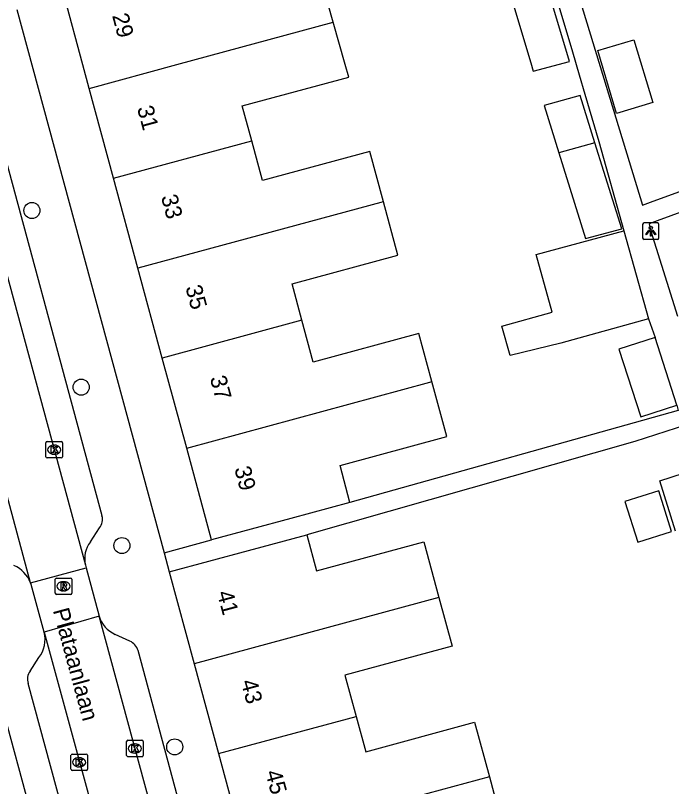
# Model space of a CAD drawing. Extents: x 159265 to 160143, y 383413 to 384319.
# Drawn here: x 159842.47 to 159882.47, y 383705.88 to 383752.86 of the extents above; entities that cross this region are included whole.
import ezdxf

# ---------------------------------------------------------------- set-up
doc = ezdxf.new("R2010")
doc.units = 0
for name, color, linetype in [('IMGEO_Boom', 7, 'Continuous'), ('IMGEO_Kolk', 7, 'Continuous'), ('IMGEO_Lichtpunt', 7, 'Continuous'), ('IMGEO_Openbare_ruimte_label', 7, 'Continuous'), ('IMGEO_Pand', 7, 'Continuous'), ('IMGEO_Pand_nummerreeks', 7, 'Continuous'), ('IMGEO_Rijbaan_lokaal_open', 7, 'Continuous'), ('IMGEO_Rioolput', 7, 'Continuous'), ('IMGEO_Voetpad_open', 7, 'Continuous')]:
    doc.layers.add(name, color=color, linetype=linetype)

msp = doc.modelspace()

# ---------------------------------------------------------------- linework, layer by layer
at = {"layer": 'IMGEO_Boom'}
for centre in [(159843.479, 383740.976), (159846.483, 383730.215), (159848.964, 383720.566), (159852.183, 383708.299)]:
    msp.add_circle(centre, 0.489, dxfattribs=at)
at = {"layer": 'IMGEO_Kolk'}
for p, q in [((159844.41, 383726.905), (159845.262, 383726.905)), ((159844.335, 383725.979), (159844.335, 383726.831)), ((159844.823, 383726.685), (159844.848, 383726.685)), ((159845.336, 383726.831), (159845.336, 383725.979)), ((159844.846, 383726.125), (159844.821, 383726.125)), ((159845.262, 383725.905), (159844.41, 383725.905)), ((159849.253, 383707.779), (159849.253, 383708.631)), ((159849.328, 383708.705), (159850.18, 383708.705)), ((159850.254, 383708.631), (159850.254, 383707.779)), ((159849.741, 383708.485), (159849.766, 383708.485)), ((159845.862, 383706.935), (159845.862, 383707.787)), ((159845.937, 383707.861), (159846.789, 383707.861)), ((159846.35, 383707.641), (159846.375, 383707.641)), ((159846.863, 383707.787), (159846.863, 383706.935)), ((159850.18, 383707.705), (159849.328, 383707.705)), ((159849.764, 383707.925), (159849.739, 383707.925)), ((159846.789, 383706.861), (159845.937, 383706.861)), ((159846.373, 383707.081), (159846.348, 383707.081))]:
    msp.add_line(p, q, dxfattribs=at)
for points in [[(159844.41, 383726.905), (159845.262, 383726.905)], [(159844.335, 383725.979), (159844.335, 383726.831)], [(159844.656, 383726.605), (159844.779, 383726.605), (159844.779, 383726.454), (159844.909, 383726.605), (159845.073, 383726.605), (159844.927, 383726.454), (159845.08, 383726.205), (159844.928, 383726.205), (159844.843, 383726.369), (159844.779, 383726.302), (159844.779, 383726.205), (159844.656, 383726.205), (159844.656, 383726.605)], [(159845.336, 383726.831), (159845.336, 383725.979)], [(159845.262, 383725.905), (159844.41, 383725.905)], [(159849.253, 383707.779), (159849.253, 383708.631)], [(159849.328, 383708.705), (159850.18, 383708.705)], [(159850.254, 383708.631), (159850.254, 383707.779)], [(159849.574, 383708.405), (159849.697, 383708.405), (159849.697, 383708.254), (159849.827, 383708.405), (159849.991, 383708.405), (159849.845, 383708.254), (159849.998, 383708.005), (159849.846, 383708.005), (159849.761, 383708.169), (159849.697, 383708.102), (159849.697, 383708.005), (159849.574, 383708.005), (159849.574, 383708.405)], [(159845.862, 383706.935), (159845.862, 383707.787)], [(159845.937, 383707.861), (159846.789, 383707.861)], [(159846.863, 383707.787), (159846.863, 383706.935)], [(159850.18, 383707.705), (159849.328, 383707.705)], [(159846.183, 383707.561), (159846.306, 383707.561), (159846.306, 383707.41), (159846.436, 383707.561), (159846.6, 383707.561), (159846.454, 383707.41), (159846.607, 383707.161), (159846.455, 383707.161), (159846.37, 383707.325), (159846.306, 383707.258), (159846.306, 383707.161), (159846.183, 383707.161), (159846.183, 383707.561)], [(159846.789, 383706.861), (159845.937, 383706.861)]]:
    msp.add_lwpolyline(points, dxfattribs=at)
for centre, start, end in [((159844.412, 383726.829), 91.552, 178.448), ((159844.412, 383726.829), 91.552, 178.448), ((159845.26, 383726.829), 1.552, 88.448), ((159845.26, 383726.829), 1.552, 88.448), ((159844.412, 383725.981), 181.552, 268.448), ((159844.412, 383725.981), 181.552, 268.448), ((159845.26, 383725.981), 271.552, 358.448), ((159845.26, 383725.981), 271.552, 358.448), ((159849.33, 383708.629), 91.552, 178.448), ((159849.33, 383708.629), 91.552, 178.448), ((159850.178, 383708.629), 1.552, 88.448), ((159850.178, 383708.629), 1.552, 88.448), ((159845.939, 383707.785), 91.552, 178.448), ((159845.939, 383707.785), 91.552, 178.448), ((159846.787, 383707.785), 1.552, 88.448), ((159846.787, 383707.785), 1.552, 88.448), ((159849.33, 383707.781), 181.552, 268.448), ((159849.33, 383707.781), 181.552, 268.448), ((159850.178, 383707.781), 271.552, 358.448), ((159850.178, 383707.781), 271.552, 358.448), ((159845.939, 383706.937), 181.552, 268.448), ((159845.939, 383706.937), 181.552, 268.448), ((159846.787, 383706.937), 271.552, 358.448), ((159846.787, 383706.937), 271.552, 358.448)]:
    msp.add_arc(centre, 0.0765, start, end, dxfattribs=at)
for centre, major_axis, ratio, start_param, end_param in [((159844.822, 383726.405), (-0.387, 0.002), 0.722429, 4.712389, 7.853982), ((159844.847, 383726.405), (-0.39, 0.002), 0.717154, 1.570796, 4.712389), ((159849.74, 383708.205), (-0.387, 0.002), 0.722429, 4.712389, 7.853982), ((159849.765, 383708.205), (-0.39, 0.002), 0.717154, 1.570796, 4.712389), ((159846.349, 383707.361), (-0.387, 0.002), 0.722429, 4.712389, 7.853982), ((159846.374, 383707.361), (-0.39, 0.002), 0.717154, 1.570796, 4.712389)]:
    msp.add_ellipse(centre, major_axis=major_axis, ratio=ratio, start_param=start_param, end_param=end_param, dxfattribs=at)
at = {"layer": 'IMGEO_Lichtpunt'}
for p, q in [((159880.705, 383740.122), (159880.705, 383739.315)), ((159880.705, 383740.122), (159880.705, 383739.315)), ((159881.607, 383740.217), (159880.799, 383740.217)), ((159881.607, 383740.217), (159880.799, 383740.217)), ((159881.701, 383739.315), (159881.701, 383740.122)), ((159881.701, 383739.315), (159881.701, 383740.122)), ((159880.799, 383739.221), (159881.607, 383739.221)), ((159880.799, 383739.221), (159881.607, 383739.221))]:
    msp.add_line(p, q, dxfattribs=at)
for points in [[(159881.079, 383739.786), (159881.118, 383739.758), (159880.93, 383739.496), (159880.892, 383739.523), (159881.079, 383739.786)], [(159881.181, 383739.738), (159881.228, 383739.738), (159881.228, 383739.416), (159881.181, 383739.416), (159881.181, 383739.738)], [(159881.291, 383739.758), (159881.329, 383739.785), (159881.516, 383739.523), (159881.477, 383739.495), (159881.291, 383739.758)]]:
    msp.add_lwpolyline(points, dxfattribs=at)
msp.add_circle((159881.204, 383739.92), 0.0994, dxfattribs=at)
for centre, start, end in [((159880.799, 383740.122), 90, 180), ((159880.799, 383740.122), 90, 180), ((159881.607, 383740.122), 0, 90), ((159881.607, 383740.122), 0, 90), ((159880.799, 383739.315), 180, 270), ((159880.799, 383739.315), 180, 270), ((159881.607, 383739.315), 270, 0), ((159881.607, 383739.315), 270, 360)]:
    msp.add_arc(centre, 0.0946, start, end, dxfattribs=at)
at = {"layer": 'IMGEO_Pand'}
for points in [[(159861.85, 383752.445), (159860.894, 383755.845), (159854.495, 383754.105), (159853.902, 383756.296)], [(159872.427, 383754.896), (159872.451, 383754.813), (159872.536, 383754.528), (159873.895, 383749.964), (159874.044, 383749.462), (159876.244, 383750.056), (159874.626, 383755.489), (159872.427, 383754.896)], [(159846.979, 383748.418), (159846.588, 383749.857), (159845.463, 383754.012)], [(159846.979, 383748.418), (159852.312, 383749.862), (159861.85, 383752.445)], [(159856.879, 383745.22), (159856.301, 383747.354), (159862.789, 383749.109), (159862.574, 383749.871), (159861.85, 383752.445)], [(159881.319, 383747.552), (159879.115, 383746.896), (159877.976, 383750.722), (159880.18, 383751.378), (159881.319, 383747.552)], [(159848.462, 383742.94), (159846.979, 383748.418)], [(159877.801, 383745.109), (159876.906, 383747.988), (159874.699, 383747.369), (159875.599, 383744.491)], [(159848.462, 383742.94), (159856.879, 383745.22)], [(159864.907, 383741.515), (159864.077, 383744.579), (159857.531, 383742.808), (159856.879, 383745.22)], [(159877.801, 383745.109), (159875.599, 383744.491)], [(159875.599, 383744.491), (159877.221, 383739.273), (159879.431, 383739.87), (159877.801, 383745.109)], [(159849.946, 383737.463), (159848.462, 383742.94)], [(159864.907, 383741.515), (159864.753, 383741.473), (159849.946, 383737.463)], [(159859.941, 383734.291), (159859.34, 383736.511), (159865.788, 383738.255), (159864.907, 383741.515)], [(159881.071, 383734.386), (159875.727, 383732.887), (159872.626, 383732.137), (159872.123, 383733.93), (159875.192, 383734.791), (159874.21, 383738.291), (159879.569, 383739.737)], [(159879.569, 383739.737), (159881.071, 383734.386)], [(159851.429, 383731.986), (159849.946, 383737.463)], [(159859.941, 383734.291), (159859.707, 383734.228), (159851.429, 383731.986)], [(159867.864, 383730.557), (159867.07, 383733.488), (159860.629, 383731.746), (159859.941, 383734.291)], [(159881.462, 383733.242), (159879.264, 383732.53), (159880.6, 383728.402), (159882.799, 383729.114)], [(159882.799, 383729.114), (159881.462, 383733.242)], [(159852.913, 383726.508), (159851.429, 383731.986)], [(159852.913, 383726.508), (159867.741, 383730.524), (159867.864, 383730.557)], [(159862.85, 383723.196), (159862.272, 383725.449), (159868.769, 383727.206), (159867.864, 383730.557)], [(159854.428, 383720.917), (159852.913, 383726.508)], [(159882.71, 383721.444), (159881.748, 383724.503), (159883.948, 383725.216), (159884.946, 383722.046)], [(159882.465, 383721.424), (159881.689, 383723.893), (159879.629, 383723.245), (159880.406, 383720.776), (159882.465, 383721.424)], [(159862.85, 383723.196), (159859.254, 383722.223), (159854.428, 383720.917)], [(159851.854, 383718.957), (159856.677, 383720.262), (159860.239, 383721.227)], [(159860.239, 383721.227), (159860.832, 383719.033), (159867.368, 383720.802), (159868.288, 383717.401)], [(159851.854, 383718.957), (159853.368, 383713.364)], [(159868.288, 383717.401), (159853.368, 383713.364)], [(159868.288, 383717.401), (159869.088, 383714.443), (159862.56, 383712.676), (159863.241, 383710.159)], [(159853.368, 383713.364), (159854.85, 383707.888)], [(159841.782, 383710.272), (159843.265, 383704.796)], [(159854.85, 383707.888), (159863.241, 383710.159)], [(159863.241, 383710.159), (159863.825, 383708.002), (159870.468, 383709.799), (159871.367, 383706.48)], [(159854.85, 383707.888), (159856.332, 383702.412)], [(159871.367, 383706.48), (159856.332, 383702.412)], [(159871.367, 383706.48), (159872.175, 383703.493), (159865.545, 383701.7), (159866.219, 383699.209)]]:
    msp.add_lwpolyline(points, dxfattribs=at)
at = {"layer": 'IMGEO_Rijbaan_lokaal_open'}
for points in [[(159837.972, 383751.699), (159838.433, 383750), (159846.743, 383719.372)], [(159843.395, 383718.296), (159834.853, 383750), (159834.674, 383750.663)], [(159846.743, 383719.372), (159846.785, 383719.216)], [(159843.395, 383718.296), (159846.785, 383719.216)], [(159846.785, 383719.216), (159847.578, 383716.271)], [(159844.225, 383715.283), (159843.432, 383718.191), (159843.395, 383718.296)], [(159847.578, 383716.271), (159844.225, 383715.283)], [(159863.419, 383657.889), (159847.578, 383716.271)], [(159844.225, 383715.283), (159860.341, 383656.265)]]:
    msp.add_lwpolyline(points, dxfattribs=at)
at = {"layer": 'IMGEO_Rioolput'}
for p, q in [((159844.906, 383717.66), (159844.906, 383718.512)), ((159844.981, 383718.586), (159845.833, 383718.586)), ((159845.907, 383718.512), (159845.907, 383717.66)), ((159845.394, 383718.366), (159845.419, 383718.366)), ((159845.833, 383717.586), (159844.981, 383717.586)), ((159845.417, 383717.806), (159845.392, 383717.806))]:
    msp.add_line(p, q, dxfattribs=at)
for points in [[(159844.906, 383717.66), (159844.906, 383718.512)], [(159844.981, 383718.586), (159845.833, 383718.586)], [(159845.907, 383718.512), (159845.907, 383717.66)], [(159845.495, 383718.284), (159845.243, 383718.286), (159845.243, 383717.886)], [(159845.243, 383717.886), (159845.367, 383717.886), (159845.367, 383718.048), (159845.378, 383718.048)], [(159845.421, 383718.205), (159845.367, 383718.205), (159845.367, 383718.124)], [(159845.367, 383718.124), (159845.419, 383718.124)], [(159845.425, 383718.019), (159845.496, 383717.886), (159845.636, 383717.886), (159845.571, 383718.012)], [(159845.833, 383717.586), (159844.981, 383717.586)]]:
    msp.add_lwpolyline(points, dxfattribs=at)
for centre, radius, start, end in [((159844.983, 383718.51), 0.0765, 91.552, 178.448), ((159844.983, 383718.51), 0.0765, 91.552, 178.448), ((159845.831, 383718.51), 0.0765, 1.552, 88.448), ((159845.831, 383718.51), 0.0765, 1.552, 88.448), ((159845.377, 383717.995), 0.0533, 26.0293, 88.6989), ((159845.403, 383718.313), 0.19, 274.7715, 282.9687), ((159845.427, 383718.109), 0.0964, 77.0061, 93.1865), ((159845.441, 383718.166), 0.0378, 276.6634, 79.6772), ((159845.494, 383718.174), 0.109, 350.3612, 89.416), ((159845.492, 383718.174), 0.112, 277.5842, 350.9817), ((159845.476, 383717.959), 0.108, 29.5134, 73.7905), ((159844.983, 383717.662), 0.0765, 181.552, 268.448), ((159844.983, 383717.662), 0.0765, 181.552, 268.448), ((159845.831, 383717.662), 0.0765, 271.552, 358.448), ((159845.831, 383717.662), 0.0765, 271.552, 358.448)]:
    msp.add_arc(centre, radius, start, end, dxfattribs=at)
for centre, major_axis, ratio, start_param, end_param in [((159845.393, 383718.086), (-0.387, 0.002), 0.722429, 4.712389, 7.853982), ((159845.418, 383718.086), (-0.39, 0.002), 0.717154, 1.570796, 4.712389)]:
    msp.add_ellipse(centre, major_axis=major_axis, ratio=ratio, start_param=start_param, end_param=end_param, dxfattribs=at)
at = {"layer": 'IMGEO_Voetpad_open'}
for points in [[(159853.902, 383756.296), (159873.183, 383761.515), (159874.266, 383757.884), (159874.802, 383756.087), (159876.422, 383750.646), (159876.839, 383749.247), (159877.188, 383748.067), (159878.042, 383745.177), (159879.569, 383739.737)], [(159876.865, 383753.901), (159880.693, 383741.303), (159881.19, 383741.484), (159901.3, 383748.814)], [(159842.561, 383753.225), (159851.535, 383720.132)], [(159847.752, 383722.381), (159840.404, 383749.547), (159840.143, 383750), (159839.921, 383750.145), (159839.024, 383750.553)], [(159901.709, 383747.689), (159881.587, 383740.345), (159881.109, 383740.171), (159881.198, 383739.719), (159882.838, 383734.541)], [(159881.071, 383734.386), (159881.462, 383733.242)], [(159882.799, 383729.114), (159882.867, 383728.784), (159862.85, 383723.196)], [(159888.596, 383710.444), (159888.865, 383710.973), (159886.905, 383717.032), (159885.256, 383722.13), (159883.383, 383727.919), (159880.225, 383726.897), (159860.239, 383721.227)], [(159847.042, 383720.797), (159847.598, 383721.645)], [(159851.535, 383720.132), (159854.428, 383720.917)], [(159851.535, 383720.132), (159851.854, 383718.957)], [(159849.453, 383714.748), (159848.557, 383715.157)], [(159843.374, 383712.92), (159843.904, 383713.745)], [(159857.805, 383685.065), (159849.949, 383714.166)], [(159857.777, 383658.647), (159856.468, 383663.501), (159843.251, 383712.162)]]:
    msp.add_lwpolyline(points, dxfattribs=at)
for centre, radius, start, end in [((159846.976, 383722.159), 0.807, 320.4052, 15.9588), ((159848.404, 383719.767), 1.707, 142.9125, 193.3872), ((159841.623, 383717.609), 1.9, 21.1935, 66.3049), ((159849.242, 383716.746), 1.731, 195.9427, 246.6762), ((159842.497, 383714.841), 1.784, 322.082, 14.3398), ((159849.025, 383713.88), 0.968, 17.1631, 63.7144), ((159844.008, 383712.428), 0.802, 142.1977, 199.3683)]:
    msp.add_arc(centre, radius, start, end, dxfattribs=at)

# ---------------------------------------------------------------- texts
at = {"layer": 'IMGEO_Openbare_ruimte_label'}
msp.add_text('Plataanlaan', height=1, rotation=285.1898, dxfattribs=at).set_placement((159844.75, 383716.619))
at = {"layer": 'IMGEO_Pand_nummerreeks'}
for s, rotation, p in [('29', 285.1087, (159848.361, 383752.852)), ('31', 285.1087, (159849.88, 383747.224)), ('33', 285.1087, (159851.34, 383741.815)), ('35', 285.1087, (159852.83, 383736.297)), ('37', 285.1087, (159854.319, 383730.778)), ('39', 285.1087, (159855.809, 383725.26)), ('41', 285.0915, (159854.75, 383717.689)), ('43', 285.0915, (159856.209, 383712.277)), ('45', 285.0915, (159857.698, 383706.756))]:
    msp.add_text(s, height=1, rotation=rotation, dxfattribs=at).set_placement(p)

doc.saveas('drawing.dxf')
